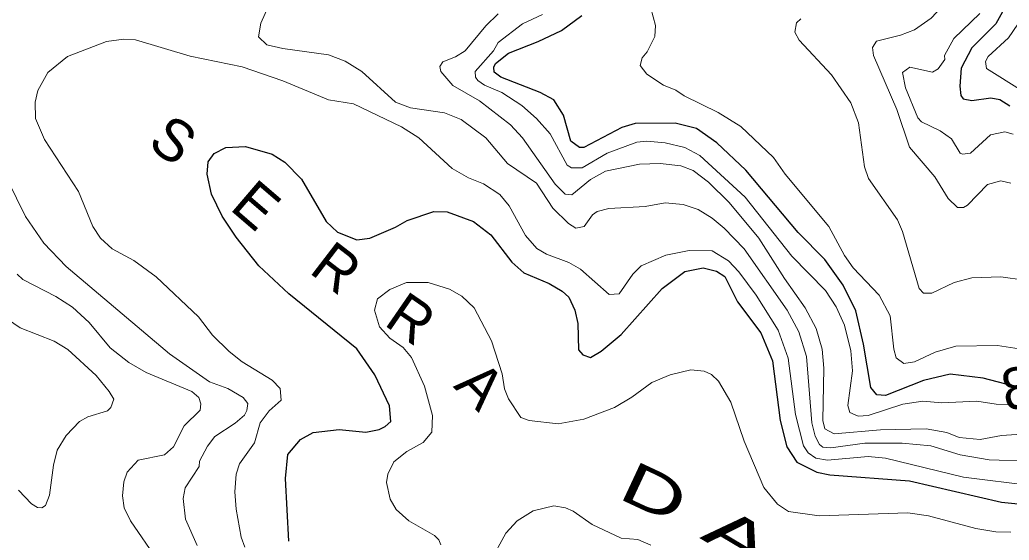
# Model space of a CAD drawing. Extents: x 265 to 291.4, y 7731.5 to 7759.6.
# Drawn here: x 283.439 to 285.338, y 7750.728 to 7751.727 of the extents above; entities that cross this region are included whole.
import ezdxf
from ezdxf.enums import TextEntityAlignment as Align

# ---------------------------------------------------------------- set-up
doc = ezdxf.new("R2010")
doc.units = 0
doc.header["$LTSCALE"] = 0.032
for name, color, linetype, lineweight in [('1', 7, 'Continuous', 25), ('2', 7, 'Continuous', 13), ('61', 7, 'Continuous', 13)]:
    doc.layers.add(name, color=color, linetype=linetype, lineweight=lineweight)

msp = doc.modelspace()

# ---------------------------------------------------------------- linework, layer by layer
at = {"layer": '1'}
for points in [[(285.3516, 7751.8472), (285.3253, 7751.7422), (285.3126, 7751.7192), (285.2665, 7751.673), (285.2465, 7751.634), (285.2434, 7751.599), (285.2457, 7751.5815), (285.2497, 7751.5752), (285.2665, 7751.572), (285.3031, 7751.5767), (285.3206, 7751.5736), (285.3396, 7751.5616)], [(285.3594, 7751.0206), (285.2887, 7751.039), (285.2251, 7751.0469), (285.1742, 7751.0342), (285.101, 7751.0056), (285.0843, 7751.0072), (285.0731, 7751.0207), (285.0588, 7751.1042), (285.0437, 7751.1679), (285.0198, 7751.2172), (284.9848, 7751.2665), (284.9331, 7751.3182), (284.8329, 7751.4384), (284.7772, 7751.4908), (284.7382, 7751.5179), (284.6969, 7751.5282), (284.6205, 7751.5274), (284.5951, 7751.5203), (284.5219, 7751.4813), (284.5139, 7751.4813), (284.4972, 7751.494), (284.4829, 7751.5434), (284.4646, 7751.5728), (284.4383, 7751.5871), (284.3628, 7751.6165), (284.35, 7751.6261), (284.3492, 7751.6356), (284.3524, 7751.6428), (284.3771, 7751.6626), (284.4344, 7751.6849), (284.4789, 7751.7064), (284.5179, 7751.735)], [(283.9555, 7750.7264), (283.9491, 7750.8465), (283.9539, 7750.8926), (283.9778, 7750.9213), (284.0024, 7750.9348), (284.0525, 7750.9403), (284.1035, 7750.9356), (284.1289, 7750.9403), (284.1408, 7750.9459), (284.1512, 7750.9555), (284.1488, 7750.9857), (284.1209, 7751.0454), (284.0859, 7751.0955), (283.9555, 7751.2005), (283.8982, 7751.2546), (283.8544, 7751.3095), (283.8274, 7751.35), (283.8075, 7751.3922), (283.7988, 7751.4304), (283.8011, 7751.4543), (283.8123, 7751.4702), (283.8346, 7751.4813), (283.8728, 7751.4837), (283.9237, 7751.4686), (283.9483, 7751.4534), (283.9801, 7751.4208), (284.0271, 7751.3397), (284.0493, 7751.319), (284.086, 7751.3047), (284.1114, 7751.3079), (284.1607, 7751.3285), (284.183, 7751.3413), (284.2339, 7751.3588), (284.2594, 7751.358), (284.3103, 7751.3397), (284.3437, 7751.3142), (284.3834, 7751.2618), (284.4065, 7751.2411), (284.4551, 7751.2204), (284.4805, 7751.206), (284.4932, 7751.1941), (284.5044, 7751.1695), (284.5107, 7751.144), (284.5115, 7751.0931), (284.5203, 7751.0835), (284.5346, 7751.0788), (284.5553, 7751.0907), (284.5935, 7751.1225), (284.6722, 7751.2108), (284.716, 7751.2434), (284.751, 7751.2506), (284.7764, 7751.2442), (284.7923, 7751.2339), (284.817, 7751.1854), (284.8615, 7751.1257), (284.8838, 7751.0724), (284.8989, 7750.9579), (284.9116, 7750.907), (284.9308, 7750.8775), (284.9689, 7750.8584), (284.9944, 7750.8536), (285.1471, 7750.8417), (285.3237, 7750.8011), (285.3746, 7750.7956)]]:
    msp.add_lwpolyline(points, dxfattribs=at)
at = {"layer": '2'}
for points in [[(283.9276, 7751.778), (283.9022, 7751.72), (283.8974, 7751.6937), (283.9133, 7751.6786), (283.9444, 7751.6714), (284.0319, 7751.6595), (284.0637, 7751.6475), (284.0955, 7751.6277), (284.1607, 7751.5688), (284.1894, 7751.5577), (284.2546, 7751.5481), (284.2864, 7751.5354), (284.3341, 7751.5004), (284.3755, 7751.4511), (284.4312, 7751.4129), (284.4622, 7751.3652), (284.4924, 7751.3357), (284.5068, 7751.327), (284.5227, 7751.3302), (284.5386, 7751.3524), (284.5473, 7751.3588), (284.5696, 7751.3644), (284.6396, 7751.3683), (284.6778, 7751.3755), (284.7128, 7751.3723), (284.7414, 7751.3628), (284.7685, 7751.3461), (284.7915, 7751.327), (284.8297, 7751.2872), (284.9125, 7751.1695), (284.9347, 7751.1281), (284.949, 7751.0804), (284.9594, 7750.9531), (284.9657, 7750.9276), (284.9745, 7750.9117), (284.9809, 7750.9062), (284.996, 7750.9054), (285.0612, 7750.9141), (285.1328, 7750.9141), (285.1877, 7750.9093), (285.2442, 7750.8918), (285.2999, 7750.8823), (285.3762, 7750.8799)], [(285.3906, 7751.0899), (285.3158, 7751.1018), (285.2362, 7751.1003), (285.1965, 7751.0891), (285.1567, 7751.07), (285.136, 7751.0668), (285.1217, 7751.078), (285.1169, 7751.0947), (285.1097, 7751.1583), (285.0891, 7751.1981), (285.0389, 7751.2506), (285.0222, 7751.2745), (284.992, 7751.3302), (284.9085, 7751.4304), (284.8862, 7751.4622), (284.8234, 7751.5219), (284.7796, 7751.5489), (284.7144, 7751.5807), (284.6985, 7751.5919), (284.6746, 7751.6014), (284.6428, 7751.6221), (284.6301, 7751.6388), (284.634, 7751.6539), (284.6436, 7751.665), (284.6579, 7751.6945), (284.6595, 7751.716), (284.646, 7751.7661)], [(285.0779, 7751.6579), (285.0763, 7751.6738), (285.0835, 7751.6857), (285.1296, 7751.6969), (285.1567, 7751.7072), (285.1885, 7751.7295), (285.2092, 7751.7518)], [(285.4096, 7750.9348), (285.3237, 7750.9292), (285.2824, 7750.9213), (285.2426, 7750.9252), (285.2187, 7750.9348), (285.179, 7750.9419), (285.0915, 7750.9396), (285.0024, 7750.9324), (284.9848, 7750.942), (284.9809, 7750.9579), (284.9825, 7751.0581), (284.9793, 7751.0947), (284.9681, 7751.1345), (284.9467, 7751.1742), (284.9069, 7751.2299), (284.8576, 7751.3079), (284.8011, 7751.3763), (284.7613, 7751.4153), (284.7319, 7751.4375), (284.708, 7751.4463), (284.6683, 7751.4511), (284.6285, 7751.4495), (284.5632, 7751.436), (284.5346, 7751.42), (284.4988, 7751.3906), (284.4861, 7751.3922), (284.467, 7751.4113), (284.4041, 7751.5004), (284.3811, 7751.5251), (284.3214, 7751.5712), (284.2705, 7751.6006), (284.2474, 7751.6277), (284.2458, 7751.6372), (284.2514, 7751.646), (284.2753, 7751.6555), (284.2944, 7751.6674), (284.3341, 7751.7152), (284.3572, 7751.7382)], [(284.4423, 7751.7366), (284.4042, 7751.7191), (284.3572, 7751.6833), (284.3485, 7751.6674), (284.3135, 7751.6277), (284.3142, 7751.6165), (284.3182, 7751.6102), (284.331, 7751.6014), (284.3644, 7751.5871), (284.4026, 7751.5624), (284.4312, 7751.537), (284.4574, 7751.5076), (284.49, 7751.4479), (284.498, 7751.4423), (284.5187, 7751.4423), (284.5664, 7751.471), (284.6237, 7751.4916), (284.6428, 7751.494), (284.6778, 7751.4908), (284.716, 7751.4813), (284.7446, 7751.4662), (284.8313, 7751.3866), (284.9212, 7751.2729), (284.9856, 7751.2069), (285.0063, 7751.1758), (285.0222, 7751.1408), (285.0342, 7751.0915), (285.0373, 7751.0533), (285.0286, 7750.9865), (285.0326, 7750.973), (285.0485, 7750.9658), (285.0676, 7750.9674), (285.1344, 7750.9889), (285.1726, 7750.9945), (285.2092, 7750.9913), (285.276, 7750.9945), (285.3134, 7750.9889), (285.3634, 7750.9863)], [(284.9387, 7751.7287), (284.93, 7751.7207), (284.9268, 7751.7032), (284.9355, 7751.6873), (284.9976, 7751.6213), (285.0342, 7751.5672), (285.0493, 7751.529), (285.0604, 7751.4447), (285.0684, 7751.4224), (285.1241, 7751.3429), (285.1336, 7751.3206), (285.1654, 7751.2108), (285.1742, 7751.2021), (285.1901, 7751.2021), (285.233, 7751.2228), (285.2665, 7751.2315), (285.3221, 7751.2331), (285.3675, 7751.2267)], [(285.2823, 7751.739), (285.2322, 7751.6905), (285.2139, 7751.6579), (285.2147, 7751.6507), (285.202, 7751.6324), (285.1909, 7751.6261), (285.1479, 7751.6356), (285.1336, 7751.6253), (285.1392, 7751.5959), (285.163, 7751.5386), (285.1702, 7751.5306), (285.206, 7751.5139), (285.2275, 7751.498), (285.2442, 7751.471), (285.249, 7751.4686), (285.2641, 7751.471), (285.3022, 7751.5059), (285.3301, 7751.5115), (285.346, 7751.5075)], [(285.3635, 7751.5903), (285.2951, 7751.6332), (285.2927, 7751.6468), (285.2983, 7751.6563), (285.3372, 7751.6921), (285.3547, 7751.7184)], [(285.3842, 7750.8322), (285.2505, 7750.8489), (285.101, 7750.8855), (285.0676, 7750.8887), (284.9896, 7750.8815), (284.9674, 7750.8855), (284.9522, 7750.8958), (284.9435, 7750.9093), (284.9284, 7750.969), (284.914, 7751.0772), (284.895, 7751.1313), (284.8528, 7751.1981), (284.8194, 7751.2427), (284.7995, 7751.2641), (284.7685, 7751.2832), (284.7239, 7751.284), (284.6794, 7751.2753), (284.6317, 7751.2546), (284.6158, 7751.2387), (284.5895, 7751.2005), (284.5704, 7751.1997), (284.5155, 7751.2482), (284.4932, 7751.2609), (284.4503, 7751.2769), (284.432, 7751.288), (284.4097, 7751.3127), (284.3787, 7751.3699), (284.3604, 7751.3914), (284.3294, 7751.4121), (284.3007, 7751.4232), (284.2689, 7751.4415), (284.2053, 7751.5004), (284.1719, 7751.5211), (284.0796, 7751.5656), (284.0319, 7751.5728), (283.9444, 7751.6094), (283.8664, 7751.6364), (283.7662, 7751.6571), (283.6612, 7751.6881), (283.6389, 7751.6897), (283.6055, 7751.6849), (283.5307, 7751.6563), (283.4933, 7751.6253), (283.4742, 7751.5911), (283.4687, 7751.5688), (283.4694, 7751.537), (283.4869, 7751.4972), (283.5522, 7751.397), (283.5792, 7751.3302), (283.5943, 7751.3079), (283.6166, 7751.2872), (283.658, 7751.2649), (283.7009, 7751.2331)], [(285.3412, 7751.4129), (285.3221, 7751.4176), (285.2967, 7751.4105), (285.2585, 7751.3707), (285.2505, 7751.3667), (285.2394, 7751.3667), (285.2211, 7751.3835), (285.1956, 7751.4256), (285.1471, 7751.4821), (285.1225, 7751.5545), (285.0779, 7751.6579)], [(283.7797, 7750.7176), (283.7574, 7750.7686), (283.7526, 7750.8083), (283.7566, 7750.8282), (283.7837, 7750.8696), (283.7845, 7750.8799), (283.7996, 7750.9086), (283.8139, 7750.9268), (283.8529, 7750.9523), (283.8704, 7750.9682), (283.8751, 7750.977), (283.8767, 7750.9905), (283.868, 7751.0016), (283.8386, 7751.0191), (283.8036, 7751.0318), (283.7264, 7751.0859), (283.5283, 7751.253), (283.4854, 7751.2983), (283.4504, 7751.3493), (283.4154, 7751.4193)], [(283.4344, 7751.2387), (283.4448, 7751.2283), (283.5084, 7751.1957), (283.5403, 7751.175), (283.5721, 7751.1456), (283.6126, 7751.0971), (283.6484, 7751.0692), (283.6819, 7751.0501), (283.7694, 7751.0135), (283.7829, 7751.0016), (283.7868, 7750.9897), (283.7852, 7750.9778), (283.755, 7750.9475), (283.7343, 7750.907), (283.7169, 7750.8918), (283.6667, 7750.8815), (283.6453, 7750.8584), (283.6389, 7750.8401), (283.6365, 7750.8131), (283.6397, 7750.79), (283.6516, 7750.7654), (283.7033, 7750.6898)], [(283.7009, 7751.2331), (283.7821, 7751.1567), (283.8091, 7751.1217), (283.8409, 7751.0899), (283.8664, 7751.07), (283.9237, 7751.035), (283.9388, 7751.0191)], [(284.2162, 7751.0235), (284.1909, 7751.0788), (284.175, 7751.0979), (284.1496, 7751.1154), (284.1297, 7751.1377), (284.1202, 7751.1695), (284.1257, 7751.1909), (284.1496, 7751.2092), (284.1814, 7751.2228), (284.2228, 7751.2228), (284.2641, 7751.21), (284.288, 7751.1965), (284.3111, 7751.1742), (284.3445, 7751.1106), (284.3652, 7751.047), (284.3699, 7751.0183), (284.3771, 7750.9992), (284.401, 7750.9634), (284.4169, 7750.9579), (284.4726, 7750.9515), (284.5219, 7750.9603), (284.5808, 7750.9825), (284.6142, 7751.0024), (284.6523, 7751.0303), (284.6873, 7751.0454), (284.7271, 7751.0549), (284.7526, 7751.0525), (284.7669, 7751.0462), (284.7804, 7751.0334), (284.8043, 7750.9929), (284.8297, 7750.9181), (284.8671, 7750.829), (284.8934, 7750.7972), (284.9148, 7750.7829), (284.9737, 7750.7749), (285.144, 7750.7805), (285.1837, 7750.7749), (285.2744, 7750.7502), (285.3126, 7750.7439), (285.3412, 7750.7431)], [(283.4368, 7750.8242), (283.4615, 7750.798), (283.4734, 7750.7908), (283.4814, 7750.79), (283.4885, 7750.7948), (283.4965, 7750.8147), (283.5037, 7750.872), (283.5108, 7750.9006), (283.5283, 7750.9292), (283.5538, 7750.9555), (283.5697, 7750.965), (283.6079, 7750.9762), (283.6142, 7750.9825), (283.6198, 7750.9984), (283.611, 7751.0136), (283.5856, 7751.0438), (283.5315, 7751.0939), (283.5053, 7751.1098), (283.44, 7751.1353), (283.4018, 7751.1615)], [(284.1575, 7750.8783), (284.1822, 7750.8982), (284.2132, 7750.9157), (284.2299, 7750.9356), (284.2315, 7750.9674), (284.2162, 7751.0235)], [(283.9388, 7751.0191), (283.9412, 7750.9968), (283.9181, 7750.9762), (283.9006, 7750.9531), (283.8895, 7750.9149), (283.8608, 7750.8743), (283.8545, 7750.8545), (283.8521, 7750.8211), (283.8545, 7750.7876), (283.864, 7750.7336), (283.8712, 7750.7145)], [(284.2355, 7750.7367), (284.1862, 7750.7654), (284.1615, 7750.7868), (284.1504, 7750.8067), (284.1432, 7750.8386), (284.1456, 7750.8545), (284.1575, 7750.8783)], [(284.6508, 7750.7184), (284.6253, 7750.7296), (284.5935, 7750.732), (284.5378, 7750.7582), (284.5012, 7750.7837), (284.4869, 7750.79), (284.4646, 7750.794), (284.4248, 7750.7844), (284.3938, 7750.7654), (284.3723, 7750.7415), (284.3421, 7750.6866)], [(284.2474, 7750.7192), (284.2434, 7750.7288), (284.2355, 7750.7367)]]:
    msp.add_lwpolyline(points, dxfattribs=at)

# ---------------------------------------------------------------- texts
at = {"layer": '61'}
for s, rotation, p in [('S', 324.188, (283.7108, 7751.4637)), ('E', 319.366, (283.8672, 7751.3406)), ('R', 322.507, (284.023, 7751.2191)), ('R', 325.434, (284.1678, 7751.1203)), ('800', 9.827, (285.4192, 7750.9906)), ('A', 314.834, (284.2953, 7750.9972))]:
    msp.add_text(s, height=0.08, rotation=rotation, dxfattribs=at).set_placement(p, align=Align.CENTER)
for s, rotation, width, p in [('D', 334.948, 1.6, (284.6404, 7750.7838)), ('A', 329.305, 1.8, (284.7983, 7750.6997))]:
    msp.add_text(s, height=0.08, rotation=rotation, dxfattribs=dict(at, width=width)).set_placement(p, align=Align.CENTER)

doc.saveas('drawing.dxf')
